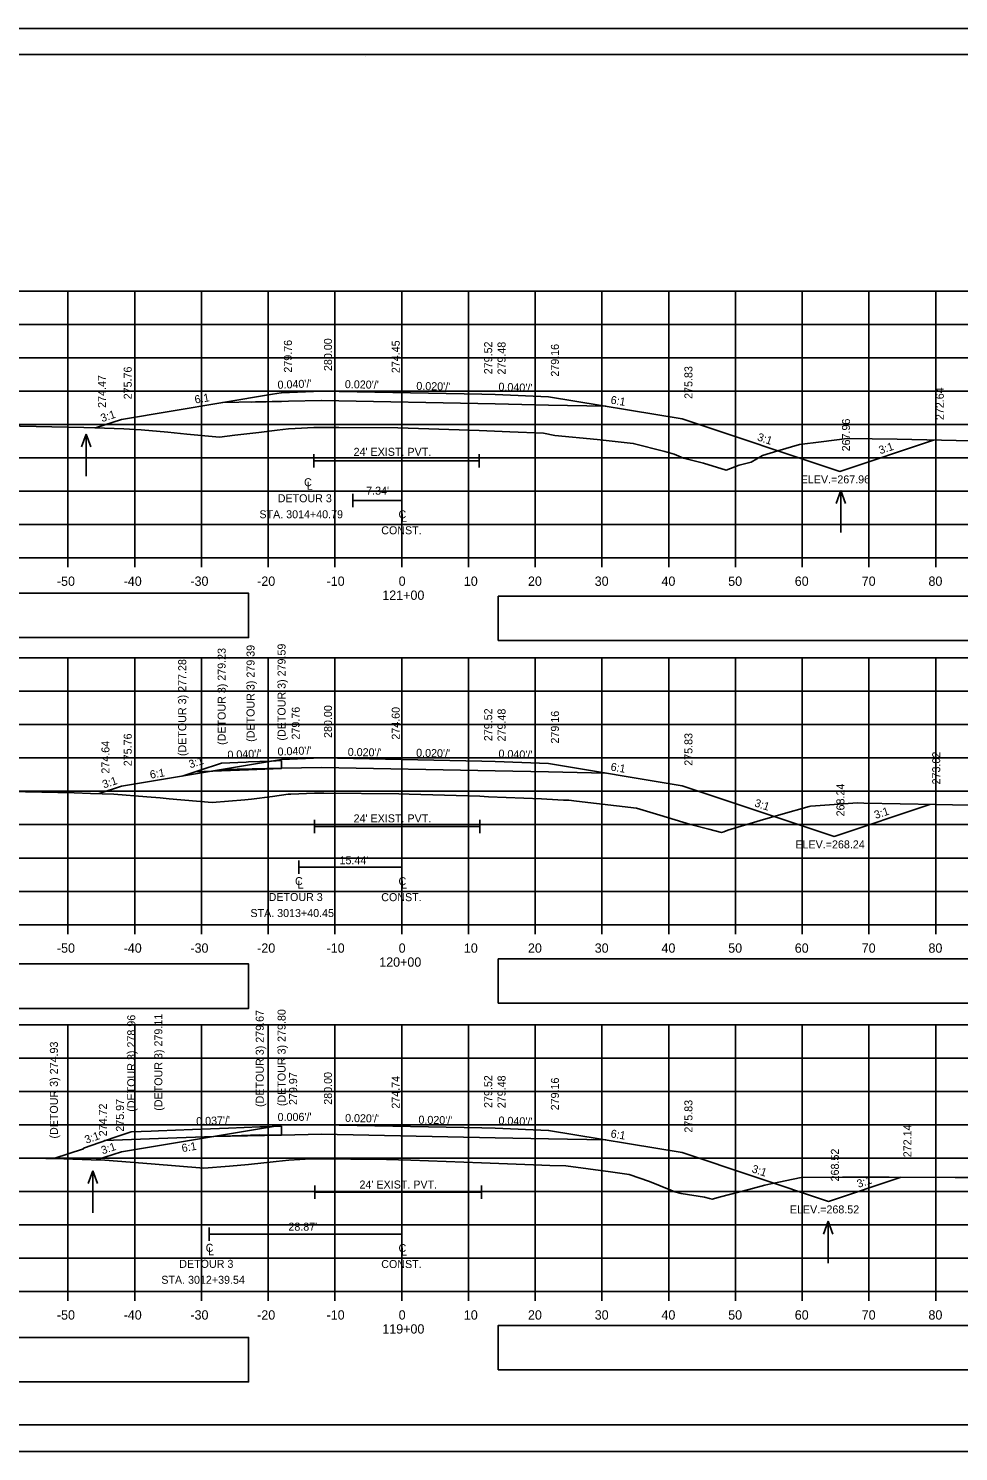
# Model space of a CAD drawing. Extents: x 285 to 4233, y -659 to 3710.
# Drawn here: x 2503.6 to 2642.9, y 829.5 to 1042.9 of the extents above; entities that cross this region are included whole.
import ezdxf

# ---------------------------------------------------------------- set-up
doc = ezdxf.new("R2010")
doc.units = 0
for name, color, linetype in [('R_Alt Surface', 7, 'Continuous'), ('R_Axis', 7, 'Continuous'), ('R_Axis Annot', 7, 'Continuous'), ('R_Border', 7, 'Continuous'), ('R_Detour', 7, 'Continuous'), ('R_Exist Surface', 7, 'Continuous'), ('R_Fin Surface', 7, 'Continuous'), ('R_Grid', 7, 'Continuous'), ('R_No Plot', 7, 'Continuous'), ('R_Water', 7, 'Continuous'), ('R_Water Annot', 7, 'Continuous'), ('R_Xsect Elev', 7, 'Continuous'), ('R_Xsect Slope', 7, 'Continuous')]:
    doc.layers.add(name, color=color, linetype=linetype)

msp = doc.modelspace()

# ---------------------------------------------------------------- linework, layer by layer
at = {"layer": 'R_Alt Surface'}
for points in [[(2532.66, 986.79), (2547.5, 987.09), (2547.5, 987.08), (2573.5, 986.57), (2581.5, 986.41), (2590.07, 986.24)], [(2536.97, 986.84), (2541.46, 986.93), (2541.46, 986.93), (2541.46, 986.93)], [(2546.34, 979.06), (2546.34, 977.06)], [(2546.34, 978.06), (2571.11, 978.06)], [(2571.11, 979.06), (2571.11, 977.06)], [(2552.16, 973.11), (2552.16, 971.11)], [(2559.5, 973.11), (2559.5, 971.11)], [(2552.16, 972.11), (2559.5, 972.11)], [(2532.66, 931.79), (2541.5, 931.97), (2547.5, 932.09), (2547.5, 932.09), (2573.5, 931.57), (2581.5, 931.41), (2590.07, 931.24)], [(2546.45, 924.24), (2546.45, 922.24)], [(2571.22, 924.24), (2571.22, 922.24)], [(2546.45, 923.24), (2571.22, 923.24)], [(2544.06, 918.11), (2544.06, 916.11)], [(2559.5, 918.11), (2559.5, 916.11)], [(2544.06, 917.11), (2559.5, 917.11)], [(2531.28, 876.77), (2541.5, 876.97), (2547.5, 877.09), (2547.5, 877.09), (2573.5, 876.57), (2581.5, 876.41), (2590.07, 876.24)], [(2546.46, 869.41), (2546.46, 867.41)], [(2546.46, 868.41), (2571.43, 868.41)], [(2571.43, 869.41), (2571.43, 867.41)], [(2530.63, 863.11), (2530.63, 861.11)], [(2530.63, 862.11), (2559.5, 862.11)], [(2559.5, 863.11), (2559.5, 861.11)]]:
    msp.add_lwpolyline(points, dxfattribs=at)
at = {"layer": 'R_Axis'}
for p, q in [((2409.5, 963.5), (2709.5, 963.5)), ((2509.5, 962.1), (2509.5, 963.5)), ((2519.5, 962.1), (2519.5, 963.5)), ((2529.5, 962.1), (2529.5, 963.5)), ((2539.5, 962.1), (2539.5, 963.5)), ((2549.5, 962.1), (2549.5, 963.5)), ((2559.5, 962.1), (2559.5, 963.5)), ((2569.5, 962.1), (2569.5, 963.5)), ((2579.5, 962.1), (2579.5, 963.5)), ((2589.5, 962.1), (2589.5, 963.5)), ((2599.5, 962.1), (2599.5, 963.5)), ((2609.5, 962.1), (2609.5, 963.5)), ((2619.5, 962.1), (2619.5, 963.5)), ((2629.5, 962.1), (2629.5, 963.5)), ((2639.5, 962.1), (2639.5, 963.5)), ((2409.5, 908.5), (2709.5, 908.5)), ((2509.5, 907.1), (2509.5, 908.5)), ((2519.5, 907.1), (2519.5, 908.5)), ((2529.5, 907.1), (2529.5, 908.5)), ((2539.5, 907.1), (2539.5, 908.5)), ((2549.5, 907.1), (2549.5, 908.5)), ((2559.5, 907.1), (2559.5, 908.5)), ((2569.5, 907.1), (2569.5, 908.5)), ((2579.5, 907.1), (2579.5, 908.5)), ((2589.5, 907.1), (2589.5, 908.5)), ((2599.5, 907.1), (2599.5, 908.5)), ((2609.5, 907.1), (2609.5, 908.5)), ((2619.5, 907.1), (2619.5, 908.5)), ((2629.5, 907.1), (2629.5, 908.5)), ((2639.5, 907.1), (2639.5, 908.5)), ((2409.5, 853.5), (2709.5, 853.5)), ((2509.5, 852.1), (2509.5, 853.5)), ((2519.5, 852.1), (2519.5, 853.5)), ((2529.5, 852.1), (2529.5, 853.5)), ((2539.5, 852.1), (2539.5, 853.5)), ((2549.5, 852.1), (2549.5, 853.5)), ((2559.5, 852.1), (2559.5, 853.5)), ((2569.5, 852.1), (2569.5, 853.5)), ((2579.5, 852.1), (2579.5, 853.5)), ((2589.5, 852.1), (2589.5, 853.5)), ((2599.5, 852.1), (2599.5, 853.5)), ((2609.5, 852.1), (2609.5, 853.5)), ((2619.5, 852.1), (2619.5, 853.5)), ((2629.5, 852.1), (2629.5, 853.5)), ((2639.5, 852.1), (2639.5, 853.5))]:
    msp.add_line(p, q, dxfattribs=at)
at = {"layer": 'R_Axis Annot'}
for points in [[(2408.87, 951.54), (2536.56, 951.54), (2536.56, 958.19), (2408.87, 958.19)], [(2573.96, 951.1), (2714.32, 951.1), (2714.32, 957.75), (2573.96, 957.75)], [(2408.87, 895.95), (2536.56, 895.95), (2536.56, 902.61), (2408.87, 902.61)], [(2573.96, 896.72), (2714.32, 896.72), (2714.32, 903.37), (2573.96, 903.37)], [(2573.96, 841.77), (2714.32, 841.77), (2714.32, 848.42), (2573.96, 848.42)], [(2408.87, 839.97), (2536.56, 839.97), (2536.56, 846.62), (2408.87, 846.62)]]:
    msp.add_lwpolyline(points, close=True, dxfattribs=at)
at = {"layer": 'R_Border'}
for p, q in [((2401.5, 1038.96), (2717.68, 1038.96)), ((2554.02, 1038.7), (2554.02, 1038.7)), ((2554.02, 1038.7), (2554.02, 1038.7)), ((2717.68, 833.5), (2401.5, 833.5))]:
    msp.add_line(p, q, dxfattribs=at)
at = {"layer": 'R_Detour'}
for p, q in [((2541.5, 933.1), (2541.5, 931.93)), ((2541.5, 878.3), (2541.5, 876.95))]:
    msp.add_line(p, q, dxfattribs=at)
for points in [[(2526.61, 930.78), (2529.14, 931.62), (2532.49, 932.74), (2536.2, 932.88), (2536.52, 932.9), (2539.89, 933.03), (2541.5, 933.1)], [(2528.49, 931.41), (2536.52, 931.73), (2541.5, 931.93), (2541.5, 931.93)], [(2507.39, 873.44), (2511.81, 874.89), (2511.83, 874.98), (2516.59, 876.63), (2518.98, 877.46), (2521.96, 877.57), (2523.04, 877.61), (2528.17, 877.8), (2533.54, 878), (2538.23, 878.18), (2538.66, 878.2), (2541.5, 878.3)], [(2514.99, 876.15), (2523.04, 876.45), (2538.23, 877.01), (2541.5, 876.95)]]:
    msp.add_lwpolyline(points, dxfattribs=at)
at = {"layer": 'R_Exist Surface'}
for points in [[(2499.96, 983.29), (2511.87, 983.04), (2513.53, 982.98), (2517.89, 982.83), (2520.45, 982.68), (2524.47, 982.33), (2527.33, 982.03), (2532.2, 981.6), (2534.5, 981.87), (2538.08, 982.27), (2540.84, 982.64), (2542.53, 982.85), (2543.54, 982.9), (2546.34, 983.05), (2550.06, 983.03), (2558.94, 982.97), (2563.57, 982.83), (2571.11, 982.6), (2575.69, 982.4), (2580.73, 982.17), (2582.42, 981.86), (2588.8, 981.23), (2594.18, 980.64), (2598.91, 979.43), (2600.3, 979.06), (2601.69, 978.45), (2604.73, 977.71), (2608.11, 976.64), (2610.03, 977.37), (2611.87, 977.86), (2613.54, 978.85), (2615.84, 979.53), (2619.08, 980.49), (2622.35, 980.91), (2626.21, 981.4), (2633.73, 981.27), (2649.21, 980.92)], [(2500.71, 928.48), (2510.43, 928.27), (2512.87, 928.19), (2516.36, 928.07), (2521.33, 927.67), (2523.3, 927.52), (2524.66, 927.39), (2531.11, 926.84), (2536.01, 927.22), (2537.01, 927.3), (2540.15, 927.73), (2542.49, 928.06), (2542.87, 928.08), (2546.45, 928.24), (2547.81, 928.22), (2559.08, 928.12), (2560.61, 928.07), (2571.22, 927.75), (2572.51, 927.69), (2580.46, 927.35), (2581.24, 927.32), (2583.71, 927.19), (2584.55, 927.15), (2585.69, 927.02), (2594.68, 925.99), (2598.18, 924.94), (2602.74, 923.54), (2605.53, 922.81), (2607.39, 922.34), (2607.76, 922.44), (2608.37, 922.68), (2613.2, 924.14), (2616.27, 925.02), (2620.54, 926.22), (2620.75, 926.28), (2621.51, 926.33), (2627.78, 926.76), (2628.71, 926.7), (2639.59, 926.51), (2651.67, 926.27)], [(2500.83, 873.54), (2508.89, 873.41), (2512.99, 873.26), (2515.01, 873.19), (2521.94, 872.64), (2529.87, 872.01), (2533.71, 872.32), (2536.53, 872.56), (2540.7, 873.01), (2542.61, 873.21), (2545.9, 873.38), (2546.46, 873.41), (2557.23, 873.28), (2559.03, 873.26), (2560.87, 873.19), (2571.43, 872.82), (2579.25, 872.48), (2580.47, 872.43), (2581.71, 872.41), (2584.07, 872.35), (2590.8, 871.44), (2593.55, 871.04), (2596.63, 869.98), (2599.8, 868.68), (2600.39, 868.44), (2601.38, 868.22), (2604.85, 867.67), (2605.62, 867.46), (2606, 867.35), (2607.23, 867.69), (2611.49, 868.82), (2613.88, 869.45), (2614.77, 869.64), (2619.35, 870.61), (2625.51, 870.65), (2632.51, 870.65), (2642.4, 870.62), (2653.69, 870.58)]]:
    msp.add_lwpolyline(points, dxfattribs=at)
at = {"layer": 'R_Fin Surface'}
for points in [[(2513.64, 982.98), (2517.5, 984.26), (2540.16, 988.05), (2541.44, 988.26), (2541.5, 988.26), (2547.5, 988.5), (2571.5, 988.02), (2573.5, 987.98), (2581.5, 987.66), (2601.5, 984.33), (2625.11, 976.46), (2639.16, 981.15)], [(2514.16, 928.15), (2517.5, 929.26), (2541.5, 933.26), (2547.5, 933.5), (2571.5, 933.02), (2573.5, 932.98), (2581.5, 932.66), (2601.5, 929.33), (2624.27, 921.74), (2638.62, 926.53)], [(2513.78, 873.23), (2517.5, 874.47), (2541.5, 878.47), (2547.5, 878.51), (2571.5, 878.03), (2573.5, 877.99), (2581.5, 877.67), (2601.5, 874.33), (2623.44, 867.02), (2634.3, 870.64)]]:
    msp.add_lwpolyline(points, dxfattribs=at)
at = {"layer": 'R_Grid'}
for p, q in [((2409.5, 1003.5), (2709.5, 1003.5)), ((2509.5, 963.5), (2509.5, 1003.5)), ((2519.5, 963.5), (2519.5, 1003.5)), ((2529.5, 963.5), (2529.5, 1003.5)), ((2539.5, 963.5), (2539.5, 1003.5)), ((2549.5, 963.5), (2549.5, 1003.5)), ((2559.5, 963.5), (2559.5, 1003.5)), ((2569.5, 963.5), (2569.5, 1003.5)), ((2579.5, 963.5), (2579.5, 1003.5)), ((2589.5, 963.5), (2589.5, 1003.5)), ((2599.5, 963.5), (2599.5, 1003.5)), ((2609.5, 963.5), (2609.5, 1003.5)), ((2619.5, 963.5), (2619.5, 1003.5)), ((2629.5, 963.5), (2629.5, 1003.5)), ((2639.5, 963.5), (2639.5, 1003.5)), ((2409.5, 998.5), (2709.5, 998.5)), ((2409.5, 993.5), (2709.5, 993.5)), ((2409.5, 988.5), (2709.5, 988.5)), ((2409.5, 983.5), (2709.5, 983.5)), ((2409.5, 978.5), (2709.5, 978.5)), ((2409.5, 973.5), (2709.5, 973.5)), ((2409.5, 968.5), (2709.5, 968.5)), ((2409.5, 963.5), (2709.5, 963.5)), ((2409.5, 948.5), (2709.5, 948.5)), ((2509.5, 908.5), (2509.5, 948.5)), ((2519.5, 908.5), (2519.5, 948.5)), ((2529.5, 908.5), (2529.5, 948.5)), ((2539.5, 908.5), (2539.5, 948.5)), ((2549.5, 908.5), (2549.5, 948.5)), ((2559.5, 908.5), (2559.5, 948.5)), ((2569.5, 908.5), (2569.5, 948.5)), ((2579.5, 908.5), (2579.5, 948.5)), ((2589.5, 908.5), (2589.5, 948.5)), ((2599.5, 908.5), (2599.5, 948.5)), ((2609.5, 908.5), (2609.5, 948.5)), ((2619.5, 908.5), (2619.5, 948.5)), ((2629.5, 908.5), (2629.5, 948.5)), ((2639.5, 908.5), (2639.5, 948.5)), ((2409.5, 943.5), (2709.5, 943.5)), ((2409.5, 938.5), (2709.5, 938.5)), ((2409.5, 933.5), (2709.5, 933.5)), ((2409.5, 928.5), (2709.5, 928.5)), ((2409.5, 923.5), (2709.5, 923.5)), ((2409.5, 918.5), (2709.5, 918.5)), ((2409.5, 913.5), (2709.5, 913.5)), ((2409.5, 908.5), (2709.5, 908.5)), ((2409.5, 893.5), (2709.5, 893.5)), ((2509.5, 853.5), (2509.5, 893.5)), ((2519.5, 853.5), (2519.5, 893.5)), ((2529.5, 853.5), (2529.5, 893.5)), ((2539.5, 853.5), (2539.5, 893.5)), ((2549.5, 853.5), (2549.5, 893.5)), ((2559.5, 853.5), (2559.5, 893.5)), ((2569.5, 853.5), (2569.5, 893.5)), ((2579.5, 853.5), (2579.5, 893.5)), ((2589.5, 853.5), (2589.5, 893.5)), ((2599.5, 853.5), (2599.5, 893.5)), ((2609.5, 853.5), (2609.5, 893.5)), ((2619.5, 853.5), (2619.5, 893.5)), ((2629.5, 853.5), (2629.5, 893.5)), ((2639.5, 853.5), (2639.5, 893.5)), ((2409.5, 888.5), (2709.5, 888.5)), ((2409.5, 883.5), (2709.5, 883.5)), ((2409.5, 878.5), (2709.5, 878.5)), ((2409.5, 873.5), (2709.5, 873.5)), ((2409.5, 868.5), (2709.5, 868.5)), ((2409.5, 863.5), (2709.5, 863.5)), ((2409.5, 858.5), (2709.5, 858.5)), ((2409.5, 853.5), (2709.5, 853.5))]:
    msp.add_line(p, q, dxfattribs=at)
at = {"layer": 'R_No Plot'}
for p, q in [((2389.1, 1042.86), (2722.43, 1042.86)), ((2389.1, 829.53), (2722.43, 829.53))]:
    msp.add_line(p, q, dxfattribs=at)
for points in [[(2389.09, 1042.86), (2722.43, 1042.86), (2722.43, 829.52), (2389.09, 829.52)], [(2635.42, 1038.96), (2655.04, 1038.96), (2655.04, 1029.08), (2671.15, 1029.08), (2694.35, 1029.08), (2694.47, 1000.93), (2717.68, 1000.93), (2717.68, 833.5), (2401.5, 833.5), (2401.5, 1038.96)]]:
    msp.add_lwpolyline(points, close=True, dxfattribs=at)
at = {"layer": 'R_Water Annot'}
for p, q in [((2512.23, 982.04), (2511.53, 980.12)), ((2512.23, 975.76), (2512.23, 982.04)), ((2512.23, 982.04), (2512.93, 980.12)), ((2625.3, 973.57), (2624.6, 971.64)), ((2625.3, 967.28), (2625.3, 973.57)), ((2625.3, 973.57), (2626, 971.64)), ((2513.21, 871.6), (2512.51, 869.68)), ((2513.21, 865.32), (2513.21, 871.6)), ((2513.21, 871.6), (2513.91, 869.68)), ((2623.4, 864.05), (2622.7, 862.12)), ((2623.4, 857.76), (2623.4, 864.05)), ((2623.4, 864.05), (2624.1, 862.12))]:
    msp.add_line(p, q, dxfattribs=at)
at = {"layer": 'R_Xsect Elev'}
for p, q in [((2559.5, 982.96), (2559.5, 997.17)), ((2559.5, 928.11), (2559.5, 942.45)), ((2559.5, 873.24), (2559.5, 886.78))]:
    msp.add_line(p, q, dxfattribs=at)

# ---------------------------------------------------------------- texts
at = {"layer": 'R_Alt Surface'}
for s, height, p in [('C', 1.2, (2544.87, 974.23)), ('DETOUR 3', 1.199, (2540.92, 971.83)), ('L', 1.2, (2545.26, 973.7)), ('STA. 3014+40.79', 1.1985, (2538.18, 969.43)), ('C', 1.2, (2559.02, 969.42)), ('L', 1.2, (2559.4, 968.9)), ('CONST.', 1.199, (2556.43, 967.03)), ('C', 1.2, (2543.51, 914.44)), ('C', 1.2, (2559.02, 914.42)), ('DETOUR 3', 1.199, (2539.56, 912.05)), ('L', 1.2, (2543.9, 913.91)), ('CONST.', 1.199, (2556.43, 912.03)), ('L', 1.2, (2559.4, 913.9)), ('STA. 3013+40.45', 1.1985, (2536.83, 909.65)), ('C', 1.2, (2530.12, 859.46)), ('L', 1.2, (2530.51, 858.93)), ('C', 1.2, (2559.02, 859.42)), ('L', 1.2, (2559.4, 858.9)), ('DETOUR 3', 1.199, (2526.17, 857.06)), ('CONST.', 1.199, (2556.43, 857.03)), ('STA. 3012+39.54', 1.1985, (2523.48, 854.67))]:
    msp.add_text(s, height=height, dxfattribs=at).set_placement(p)
at = {"layer": 'R_Axis Annot'}
for s, p in [('-50', (2507.84, 959.3)), ('-40', (2517.84, 959.3)), ('-30', (2527.84, 959.3)), ('-20', (2537.84, 959.3)), ('-10', (2548.24, 959.3)), ('0', (2559.04, 959.3)), ('10', (2568.81, 959.3)), ('20', (2578.41, 959.3)), ('30', (2588.41, 959.3)), ('40', (2598.41, 959.3)), ('50', (2608.41, 959.3)), ('60', (2618.38, 959.3)), ('70', (2628.41, 959.3)), ('80', (2638.41, 959.3)), ('121+00', (2556.59, 957.2)), ('-50', (2507.84, 904.3)), ('-40', (2517.84, 904.3)), ('-30', (2527.84, 904.3)), ('-20', (2537.84, 904.3)), ('-10', (2548.24, 904.3)), ('0', (2559.04, 904.3)), ('10', (2568.81, 904.3)), ('20', (2578.41, 904.3)), ('30', (2588.41, 904.3)), ('40', (2598.41, 904.3)), ('50', (2608.41, 904.3)), ('60', (2618.38, 904.3)), ('70', (2628.41, 904.3)), ('80', (2638.41, 904.3)), ('120+00', (2556.13, 902.2)), ('-50', (2507.84, 849.3)), ('-40', (2517.84, 849.3)), ('-30', (2527.84, 849.3)), ('-20', (2537.84, 849.3)), ('-10', (2548.24, 849.3)), ('0', (2559.04, 849.3)), ('10', (2568.81, 849.3)), ('20', (2578.41, 849.3)), ('30', (2588.41, 849.3)), ('40', (2598.41, 849.3)), ('50', (2608.41, 849.3)), ('60', (2618.38, 849.3)), ('70', (2628.41, 849.3)), ('80', (2638.41, 849.3)), ('119+00', (2556.59, 847.2))]:
    msp.add_text(s, height=1.4, dxfattribs=at).set_placement(p)
at = {"layer": 'R_Water'}
for s, p in [("24' EXIST. PVT.", (2552.29, 978.79)), ("7.34'", (2554.17, 972.96)), ("24' EXIST. PVT.", (2552.29, 923.84)), ("15.44'", (2550.18, 917.56)), ("24' EXIST. PVT.", (2553.17, 868.95)), ("28.87'", (2542.52, 862.63))]:
    msp.add_text(s, height=1.2, dxfattribs=at).set_placement(p)
at = {"layer": 'R_Xsect Elev'}
for s, p in [('280.00', (2549.05, 991.5)), ('279.76', (2543.05, 991.26)), ('274.45', (2559.2, 991.19)), ('279.52', (2573.05, 991.02)), ('279.48', (2575.05, 990.98)), ('279.16', (2583.05, 990.66)), ('275.76', (2519.05, 987.26)), ('275.83', (2603.05, 987.33)), ('274.47', (2515.19, 985.98)), ('272.64', (2640.71, 984.15)), ('267.96', (2626.66, 979.46)), ('(DETOUR 3) 279.23', (2533.12, 935.45)), ('(DETOUR 3) 279.39', (2537.45, 935.91)), ('(DETOUR 3) 279.59', (2542.1, 936.1)), ('(DETOUR 3) 277.28', (2527.21, 933.78)), ('279.76', (2544.22, 936.26)), ('280.00', (2549.05, 936.5)), ('274.60', (2559.2, 936.24)), ('279.52', (2573.05, 936.02)), ('279.48', (2575.05, 935.98)), ('279.16', (2583.05, 935.66)), ('275.76', (2519.05, 932.26)), ('275.83', (2603.05, 932.33)), ('274.64', (2515.71, 931.15)), ('273.02', (2640.17, 929.53)), ('268.24', (2625.82, 924.74)), ('(DETOUR 3) 278.96', (2519.58, 880.46)), ('(DETOUR 3) 279.11', (2523.64, 880.61)), ('(DETOUR 3) 279.67', (2538.83, 881.18)), ('(DETOUR 3) 279.80', (2542.1, 881.3)), ('(DETOUR 3) 274.93', (2507.99, 876.44)), ('279.97', (2543.83, 881.47)), ('280.00', (2549.05, 881.51)), ('274.74', (2559.2, 880.92)), ('279.52', (2573.05, 881.03)), ('279.48', (2575.05, 880.99)), ('279.16', (2583.05, 880.67)), ('274.72', (2515.33, 876.78)), ('275.97', (2517.88, 877.47)), ('275.83', (2603.05, 877.33)), ('272.14', (2635.85, 873.64)), ('268.52', (2624.99, 870.02))]:
    msp.add_text(s, height=1.2, rotation=90, dxfattribs=at).set_placement(p)
for s, p in [('ELEV.=267.96', (2619.27, 974.66)), ('ELEV.=268.24', (2618.47, 919.94)), ('ELEV.=268.52', (2617.64, 865.22))]:
    msp.add_text(s, height=1.2, dxfattribs=at).set_placement(p)
at = {"layer": 'R_Xsect Slope'}
for s, rotation, p in [("0.040'/'", 2.2906, (2540.92, 988.84)), ("0.020'/'", 358.8542, (2550.97, 988.94)), ("0.020'/'", 358.8542, (2561.68, 988.68)), ('6:1', 9.4623, (2528.57, 986.62)), ("0.040'/'", 357.7094, (2573.97, 988.57)), ('6:1', 350.5377, (2590.73, 986.63)), ('3:1', 18.4349, (2514.62, 983.83)), ('3:1', 341.5651, (2612.67, 981.13)), ('3:1', 18.4349, (2631.19, 979.02)), ("0.040'/'", 2.304, (2533.41, 933.37)), ("0.040'/'", 2.2906, (2540.92, 933.84)), ("0.020'/'", 358.8542, (2551.4, 933.81)), ("0.020'/'", 358.8542, (2561.65, 933.68)), ("0.040'/'", 357.7094, (2573.97, 933.57)), ('3:1', 18.3581, (2527.82, 931.93)), ('6:1', 350.5377, (2590.73, 931.63)), ('3:1', 18.4349, (2514.88, 928.92)), ('6:1', 9.4623, (2521.87, 930.39)), ('3:1', 341.5651, (2612.25, 926.27)), ('3:1', 18.4349, (2630.5, 924.34)), ("0.037'/'", 2.1435, (2528.73, 878.43)), ("0.006'/'", 0.3636, (2540.91, 879.07)), ("0.020'/'", 358.8542, (2551, 878.94)), ("0.020'/'", 358.8542, (2561.99, 878.68)), ("0.040'/'", 357.7094, (2573.97, 878.57)), ('3:1', 19.159, (2512.24, 875.65)), ('6:1', 350.5377, (2590.73, 876.64)), ('3:1', 18.4349, (2514.69, 874.06)), ('6:1', 9.4623, (2526.63, 874.4)), ('3:1', 341.5651, (2611.84, 871.42)), ('3:1', 18.4349, (2627.92, 869.04))]:
    msp.add_text(s, height=1.2, rotation=rotation, dxfattribs=at).set_placement(p)

doc.saveas('drawing.dxf')
